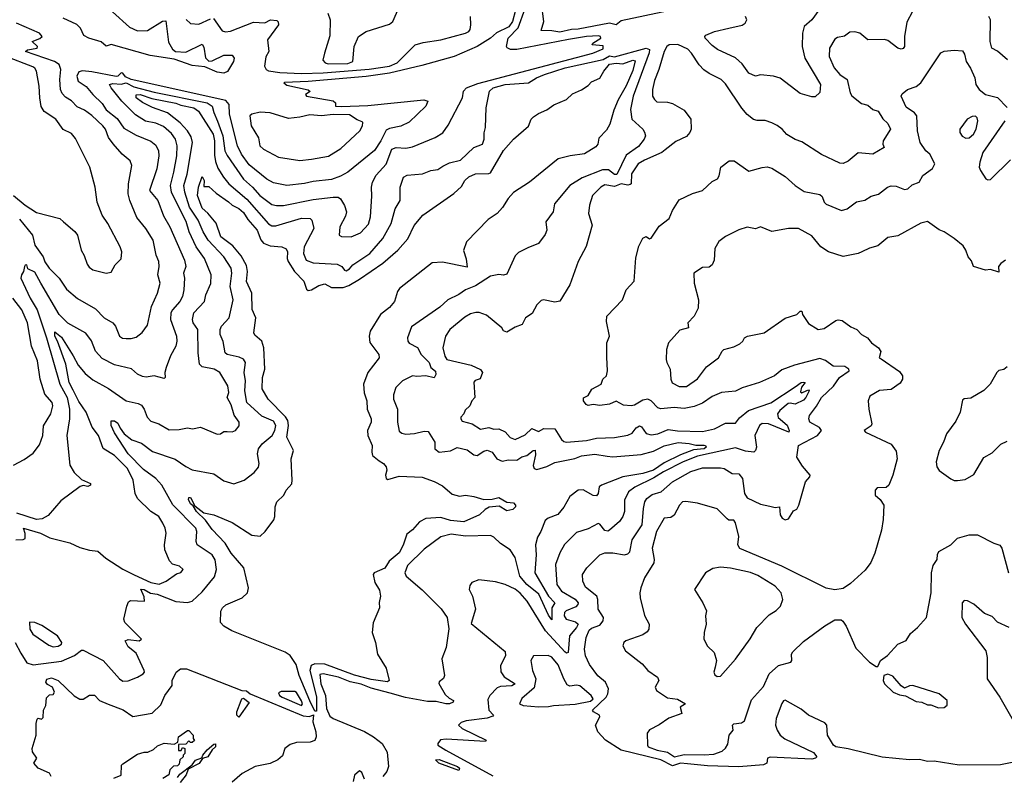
# Model space of a CAD drawing. Extents: x 1552033 to 1694788, y 811965 to 917215.
# Tile 403 of 632: x 1652113 to 1658058, y 841122 to 845687. Entities that reach past the tile are written whole.
import ezdxf

# ---------------------------------------------------------------- set-up
doc = ezdxf.new("R2010")
doc.units = 0

msp = doc.modelspace()

# ---------------------------------------------------------------- linework, layer by layer
at = {"layer": '0CON20XD'}
for points in [[(1655107, 845745), (1655087.9, 845675), (1655066.2, 845643.8), (1654992.6, 845607.4), (1654954.9, 845575.1), (1654875, 845524.8), (1654736.7, 845465), (1654540.6, 845409.4), (1654345, 845362.9), (1654205, 845344.3), (1653855, 845314.1), (1653712.5, 845307.5), (1653706.7, 845305), (1653725, 845291.9), (1653853.6, 845263.6), (1653867, 845253), (1653837.5, 845235), (1653845, 845224), (1654005.7, 845195.7), (1654020, 845185), (1654020, 845165), (1654055, 845162.1), (1654215, 845167.6), (1654553.3, 845203.3), (1654578.1, 845195), (1654564.5, 845165), (1654465, 845067.9), (1654415, 845044), (1654345, 845030), (1654325, 845020), (1654294.1, 844955), (1654255, 844896.5), (1654095, 844766.4), (1654049.1, 844740.9), (1653995, 844721.8), (1653885, 844710), (1653832.4, 844697.6), (1653725, 844685.3), (1653645, 844701.8), (1653605, 844723.2), (1653499.2, 844809.2), (1653452, 844875), (1653428.8, 844925), (1653380.5, 845115), (1653377.4, 845175), (1653357.5, 845197.5), (1652785, 845324.7), (1652751.6, 845341.6), (1652735, 845363.5), (1652725, 845364.9), (1652705.2, 845344.8), (1652695, 845343.5), (1652548, 845372)], [(1652673.6, 845733.6), (1652775, 845640.8), (1652825, 845619.5), (1652885, 845622), (1652975, 845678.4), (1652995, 845680), (1653011.7, 845551.7), (1653035, 845508.1), (1653053.8, 845495), (1653115, 845490.9), (1653215, 845538.9), (1653225, 845521.2), (1653235.3, 845455.3), (1653255, 845436.5), (1653275, 845438.9), (1653345, 845472.5), (1653395, 845471.5), (1653407.9, 845455), (1653404.1, 845435), (1653367, 845373), (1653345, 845364)], [(1653973.3, 845725), (1653988.1, 845685), (1653985, 845590), (1653953.8, 845485), (1653943, 845443), (1653956.7, 845425), (1653975, 845419.1), (1654095, 845422.4), (1654124.3, 845435), (1654132.5, 845525), (1654158, 845585), (1654205, 845615.8), (1654345, 845660), (1654365, 845676), (1654402.1, 845757.9)], [(1657504.6, 845735.4), (1657468.7, 845671.3), (1657454.6, 845584.6), (1657456.1, 845525), (1657448, 845512), (1657435, 845507.9), (1657415, 845514.6), (1657355, 845561.1), (1657335, 845566.2), (1657235, 845564.7), (1657185, 845604.5), (1657155, 845612.7), (1657125, 845611.4), (1657093.5, 845586.5), (1657051.7, 845578.3), (1657035, 845568.9), (1657003.3, 845515), (1656999.6, 845465), (1657030.4, 845395), (1657065.2, 845355.2), (1657108.5, 845325), (1657127.8, 845245), (1657137.3, 845227.3), (1657195, 845181), (1657235, 845171), (1657264.1, 845144.1), (1657295.6, 845135), (1657325, 845088), (1657355, 845058.8), (1657370.8, 845025), (1657327.3, 844955), (1657324.4, 844934.4), (1657332.5, 844915), (1657265, 844874.2), (1657175, 844881.9), (1657115, 844831.9), (1657085, 844818.6), (1657065, 844820), (1656955, 844871.4), (1656835, 844949.4), (1656795, 844962), (1656745, 844993.8), (1656717.5, 845025), (1656687.3, 845047.3), (1656654.4, 845064.4), (1656615, 845077.5), (1656565, 845076.7), (1656544.6, 845084.6), (1656505, 845114.2), (1656472.8, 845152.8), (1656375, 845300), (1656348, 845325), (1656275, 845361.1), (1656243.5, 845383.5), (1656215, 845413.1), (1656170, 845485), (1656148, 845508), (1656087.5, 845537.5), (1656035, 845535.3), (1656020.4, 845525), (1656005, 845494.2), (1655972.1, 845385), (1655945, 845320), (1655934.5, 845265), (1655934.3, 845225), (1655945, 845203.8), (1655960.9, 845190.9), (1656025, 845188.5), (1656055, 845181.2), (1656125, 845139.2), (1656165, 845086.7), (1656166.4, 845025), (1656159.2, 845005), (1656139.3, 844980.7), (1656075, 844950.6), (1656009.8, 844900.2), (1655990, 844885), (1655885, 844838.9), (1655847.3, 844815), (1655807.7, 844755), (1655804.5, 844695.5), (1655799.3, 844690.7), (1655785, 844687.3), (1655745, 844695.2), (1655705, 844679.2), (1655645, 844689.4), (1655620.9, 844675), (1655571.8, 844625), (1655553.4, 844566.6), (1655548.1, 844515), (1655570.4, 844445), (1655533.6, 844316.4), (1655485, 844225.7), (1655435, 844085.8), (1655373.4, 843986.6), (1655345, 843980), (1655275, 843993.8), (1655260.5, 843989.5), (1655235, 843963.8), (1655207.4, 843912.6), (1655166.7, 843885), (1655147.5, 843845), (1655105, 843830), (1655055, 843800), (1655035, 843806.7), (1655023.8, 843825), (1654930.9, 843900.9), (1654888.1, 843918.1), (1654867.9, 843917.9), (1654835, 843909.1), (1654800.9, 843889.1), (1654710, 843815), (1654684.6, 843775), (1654668.2, 843705), (1654679.4, 843655), (1654692.5, 843635), (1654839.8, 843599.8), (1654895, 843572.9), (1654906.5, 843556.5), (1654893.1, 843516.9), (1654862.9, 843507.1), (1654855, 843496.7), (1654861.2, 843405), (1654843.8, 843385), (1654830, 843355), (1654802.7, 843327.3), (1654793.8, 843305), (1654776, 843285), (1654775.7, 843275), (1654785, 843262.5), (1654845, 843246.2), (1654895, 843214), (1654945, 843223.8), (1654975, 843213.3), (1655005, 843214.4), (1655045, 843196.2), (1655075, 843162.5), (1655105, 843150), (1655165, 843178.1), (1655205, 843217.9), (1655245, 843200), (1655277.1, 843217.1), (1655344.6, 843214.6), (1655385, 843151.4), (1655398.5, 843138.5), (1655415, 843133.9), (1655535, 843144.7), (1655595, 843158.2), (1655705, 843162.9), (1655785, 843176.9), (1655811.5, 843188.5), (1655835, 843220.9), (1655855, 843233.5), (1655866.8, 843226.8), (1655895, 843187.1), (1655925, 843178), (1655965, 843184.2), (1656028, 843212), (1656085, 843202.4), (1656235, 843198.6), (1656307.5, 843215), (1656375, 843249.6), (1656435, 843248.6), (1656459.1, 843280.9), (1656513.1, 843326.9), (1656648.3, 843371.7), (1656795, 843468.6), (1656830.6, 843495), (1656848, 843498), (1656855.8, 843495), (1656833.2, 843466.8), (1656827.8, 843437.8), (1656835, 843433.1), (1656865, 843447.7), (1656875, 843450), (1656880, 843445), (1656860, 843405), (1656845, 843389.1), (1656795, 843365.1), (1656765, 843371.2), (1656752.3, 843367.7), (1656702.2, 843325), (1656688.8, 843305), (1656692.8, 843282.8), (1656747.7, 843237.7), (1656758.5, 843205), (1656756.2, 843195), (1656635, 843245.5), (1656595, 843248.4), (1656580.3, 843235), (1656552.2, 843175), (1656561.6, 843105), (1656556.5, 843085), (1656545.8, 843075), (1656495, 843080.2), (1656435, 843100.9), (1656205, 843049.7), (1656119.7, 843015), (1656000, 842955), (1655941.6, 842918.4), (1655826.3, 842863.7), (1655789.6, 842835), (1655764.6, 842785), (1655764.7, 842715), (1655755.2, 842684.8), (1655735.2, 842654.8), (1655675, 842602.2), (1655665, 842596.5), (1655645, 842601.5), (1655615, 842640), (1655605, 842642.5), (1655545, 842611.9), (1655475, 842588.9), (1655403.2, 842516.8), (1655375, 842465.8), (1655347.3, 842395), (1655355.4, 842275), (1655384.7, 842235), (1655466.9, 842186.9), (1655484, 842164), (1655483.7, 842155), (1655470.6, 842139.4), (1655412.1, 842115), (1655402.9, 842105), (1655400.6, 842085), (1655412.1, 842065), (1655468.8, 842048.8), (1655484, 842035), (1655475.7, 842015), (1655433.1, 841965), (1655425, 841863.8), (1655415, 841861.1), (1655405, 841867.5), (1655385, 841890.9), (1655287.5, 841995), (1655176.1, 842175), (1655135, 842222.7), (1655105, 842247.3), (1655045, 842274.6), (1654985, 842291.9), (1654885, 842302.5), (1654843.6, 842286.4), (1654830.8, 842269.2), (1654827.5, 842245), (1654846, 842205), (1654864.4, 842125), (1654839.7, 842039.7), (1655045, 841870), (1655045.8, 841845), (1655015.2, 841785), (1655017.7, 841747.7), (1655037.3, 841717.3), (1655103.8, 841675), (1655085, 841662.3), (1655015, 841658.5), (1654995, 841651.1), (1654951.8, 841605), (1654940.4, 841579.6), (1654944.6, 841515), (1654973.3, 841485), (1654969.5, 841480.5), (1654935, 841466.9), (1654807.7, 841452.3), (1654779.3, 841440.7), (1654763.3, 841425), (1654783.8, 841405), (1654928.8, 841335), (1654925, 841327.5), (1654688.8, 841341.2), (1654654.1, 841335.9), (1654636.7, 841315), (1654637.5, 841305), (1654685.8, 841275), (1654970, 841120)], [(1655475, 845458.8), (1655573.3, 845485), (1655635, 845511.2), (1655635, 845528.8), (1655570, 845535), (1655572.5, 845545), (1655622.5, 845575), (1655620, 845585), (1655608.3, 845588.3), (1655535, 845584.4), (1655427.4, 845567.4), (1655115, 845506.7), (1655076.7, 845506.7), (1655055.9, 845515.9), (1655052.7, 845525), (1655063.1, 845575), (1655123.1, 845636.9), (1655165.4, 845755)], [(1656135, 845762.5), (1655745, 845679.2), (1655715, 845656.2), (1655675, 845666), (1655485, 845629.9), (1655445, 845628.2), (1655375, 845611), (1655325, 845619.5), (1655260.8, 845620.8), (1655278.1, 845675), (1655263.6, 845785)], [(1656938, 845745), (1656895.4, 845685), (1656850.4, 845645), (1656839.3, 845605), (1656836.7, 845525), (1656853.3, 845455), (1656948, 845295), (1656943.6, 845246.4), (1656915, 845220), (1656895, 845220), (1656825, 845241.5), (1656703.8, 845333.8), (1656665, 845344.6), (1656585, 845352.5), (1656555, 845345.6), (1656515, 845363.1), (1656475, 845420.6), (1656435, 845455.4), (1656327.2, 845507.2), (1656295, 845530.8), (1656252.7, 845575), (1656248.9, 845585), (1656255, 845593.5), (1656308.8, 845615), (1656395, 845636), (1656475.8, 845654.2), (1656493.9, 845666.1), (1656503.7, 845685), (1656494.6, 845705)], [(1653345, 845364), (1653305, 845369.1), (1653231.2, 845401.2), (1653155, 845410), (1653045, 845447.4), (1652900.8, 845470.8), (1652665, 845536.2), (1652635, 845527.2), (1652605, 845552), (1652530, 845575), (1652500.6, 845590.6), (1652479.1, 845635), (1652458.2, 845658.2), (1652375.6, 845695)], [(1653117.5, 845687.5), (1653145, 845664.4), (1653195, 845659.2), (1653265, 845691.2)], [(1653282.8, 845692.8), (1653335, 845618.9), (1653355, 845612.7), (1653385, 845617.3), (1653525, 845671.8), (1653592.7, 845667.3), (1653626.7, 845685), (1653665, 845682.2), (1653673, 845673), (1653674.5, 845655), (1653608.9, 845565), (1653616.7, 845495), (1653598.3, 845461.7), (1653591.8, 845405), (1653600.5, 845385), (1653615, 845377.9), (1653683.1, 845366.9), (1653815, 845360.8), (1653945, 845365.5), (1654222.8, 845387.2), (1654345, 845406.3), (1654392, 845425), (1654501.4, 845535), (1654549.1, 845549.1), (1654655.9, 845564.1), (1654804.7, 845604.7), (1654825, 845614.7), (1654833, 845627), (1654837.4, 845655), (1654833.8, 845705)], [(1658077.1, 845445), (1658017.2, 845497.2), (1657982.2, 845515), (1657972.5, 845555), (1657975.4, 845685.4), (1657965.4, 845705.4)], [(1652112.4, 844482.4), (1652190, 844385), (1652205, 844324.2), (1652253.5, 844255), (1652265, 844224.2), (1652290.4, 844185), (1652350.5, 844125), (1652395, 844059.5), (1652461.5, 844001.5), (1652570.7, 843940.7), (1652622.9, 843885), (1652675.3, 843855.3), (1652691.9, 843835), (1652716, 843775), (1652733.6, 843763.6), (1652755, 843760.6), (1652785, 843760), (1652815, 843769.2), (1652852.1, 843797.9), (1652885, 843841.2), (1652908.2, 843955), (1652945.4, 844035), (1652961.8, 844095), (1652946.9, 844145), (1652955.5, 844195), (1652952.9, 844225), (1652937.5, 844265), (1652917.7, 844355), (1652873.5, 844425), (1652820.9, 844490.9), (1652778.5, 844595), (1652767.3, 844635), (1652769.5, 844695), (1652789.1, 844805), (1652780.6, 844835), (1652732.2, 844875), (1652676.7, 844936.7), (1652648.7, 844975), (1652631.4, 845025), (1652615.4, 845045), (1652548.2, 845108.2), (1652505, 845139.7), (1652460.5, 845160.5), (1652425, 845196.9), (1652389.2, 845219.2), (1652369.8, 845239.8), (1652359.5, 845265), (1652354.1, 845325), (1652360.3, 845385), (1652351.5, 845415), (1652323.5, 845433.5), (1652147.5, 845495), (1652160, 845505), (1652217.5, 845515), (1652220, 845525), (1652187.5, 845555), (1652235, 845573.3), (1652247.5, 845585), (1652232.5, 845605), (1652092.5, 845665)], [(1653658.8, 844441.2), (1653815, 844488.2), (1653866.2, 844486.2), (1653877.5, 844475), (1653888.9, 844425), (1653830, 844315), (1653827.3, 844275), (1653843.5, 844235), (1653885, 844218), (1654029.4, 844209.4), (1654057.1, 844195), (1654073.5, 844173.5), (1654085, 844170), (1654105, 844181.5), (1654123.8, 844205), (1654227.1, 844275), (1654306, 844365), (1654355.4, 844455), (1654379.1, 844545), (1654411.1, 844595), (1654410, 844675), (1654430.8, 844735), (1654453.2, 844746.8), (1654545, 844755.4), (1654595, 844774.7), (1654637.8, 844782.2), (1654668, 844802), (1654708.9, 844821.1), (1654775, 844838.7), (1654855, 844915.4), (1654906.6, 844935), (1654916.6, 844965), (1654916.4, 845003.6), (1654924.7, 845035.3), (1654928.5, 845155), (1654950.5, 845255), (1654970.9, 845275), (1655043.8, 845295), (1655185, 845305.5), (1655233.5, 845335), (1655281.9, 845355), (1655406.5, 845395), (1655635, 845446), (1655675, 845468.8), (1655705, 845462.1), (1655895, 845515.4), (1655915.8, 845505.8), (1655914.2, 845485.8), (1655817.5, 845225), (1655801.4, 845145), (1655808.8, 845085), (1655874.8, 845024.8), (1655886.3, 845006.4), (1655890.6, 844985), (1655883.4, 844965), (1655850, 844920), (1655775, 844867.8), (1655719.1, 844750.9), (1655705, 844752.2), (1655669, 844779), (1655630.9, 844779.1), (1655509.2, 844730.9), (1655435.3, 844684.7), (1655342.9, 844575), (1655333.3, 844525), (1655290, 844465), (1655295.8, 844415), (1655285, 844388.8), (1655245, 844333.8), (1655181.9, 844308.1), (1655125, 844280.8), (1655105, 844260.8), (1655055, 844149.2), (1655035, 844143.3), (1655005, 844146.9), (1654955, 844136.4), (1654865, 844078.9), (1654804.7, 844055.3), (1654765, 844027.3), (1654698.6, 843995), (1654649.3, 843950.7), (1654479.5, 843830.5), (1654454.3, 843765), (1654455.6, 843745), (1654465, 843733.3), (1654515, 843705.6), (1654537.5, 843665), (1654585.3, 843615), (1654595.3, 843585), (1654622.6, 843562.6), (1654625, 843543.3), (1654615, 843524.1), (1654565, 843535.6), (1654510.6, 843530.6), (1654485, 843534.5), (1654425, 843505.6), (1654384.4, 843465), (1654369.2, 843420.8), (1654369.1, 843395), (1654393.6, 843333.6), (1654393.5, 843255), (1654405, 843200.8), (1654419.3, 843189.3), (1654445, 843182.7), (1654496.8, 843186.8), (1654555, 843201.1), (1654578.9, 843198.9), (1654620, 843135), (1654620, 843095), (1654645, 843074.4), (1654715, 843081.6), (1654755, 843102.3), (1654815, 843088.1), (1654855, 843058.5), (1654875, 843053.8), (1654915, 843080.5), (1654935, 843086.2), (1654965, 843073.6), (1654994.6, 843034.6), (1655025, 843019.6), (1655065, 843027.9), (1655115, 843026.9), (1655145, 843045.8), (1655175.3, 843054.7), (1655214, 843085), (1655225, 843085.5), (1655228.2, 843058.2), (1655213.3, 842993.3), (1655220, 842975), (1655235, 842968.9), (1655295, 842986.9), (1655345, 843011.6), (1655465, 843036), (1655505, 843052.3), (1655585, 843063), (1655659.1, 843050.9), (1655695, 843045.8), (1655865, 843059.2), (1655939.5, 843080.5), (1656005, 843112), (1656088.1, 843131.9), (1656155, 843127.6), (1656196, 843116), (1656245, 843117.4), (1656254.1, 843114.1), (1656257.5, 843105), (1656245, 843093.9), (1656182.1, 843087.9), (1656102.5, 843057.5), (1656005, 843010.4), (1655939.2, 842965), (1655875, 842945.1), (1655755, 842924.6), (1655625.7, 842875), (1655612.2, 842865), (1655606, 842824), (1655595, 842811.1), (1655575, 842811.8), (1655515, 842846.4), (1655485, 842844.6), (1655435, 842805.6), (1655398.3, 842741.7), (1655362.7, 842697.3), (1655304, 842675), (1655285, 842660.8), (1655259.5, 842595), (1655239.2, 842560.8), (1655228, 842515), (1655231.4, 842455), (1655223.8, 842345), (1655305.1, 842205.1), (1655343.5, 842165), (1655325.6, 842135), (1655325, 842061.2), (1655305, 842089.5), (1655246.9, 842216.9), (1655174.1, 842275), (1655132.1, 842325), (1655105, 842437.1), (1655075, 842484.5), (1655015, 842523.5), (1654975, 842561.1), (1654955, 842570), (1654805, 842566.9), (1654718.3, 842578.3), (1654655, 842563.1), (1654555, 842488.5), (1654455, 842390.6), (1654437.5, 842345), (1654445.4, 842325.4), (1654542.6, 842242.6), (1654657.6, 842127.6), (1654693.2, 842075), (1654703.3, 842006.7), (1654688.6, 841895), (1654662.5, 841825), (1654677.9, 841725), (1654672.3, 841707.7), (1654645, 841688), (1654643.1, 841676.9), (1654681.1, 841611.1), (1654705, 841588.8), (1654732.5, 841575), (1654730, 841565), (1654707.5, 841555), (1654685.9, 841554.1), (1654628.2, 841568.2), (1654575, 841568.6), (1654443, 841593), (1654350.6, 841619.4), (1654235, 841649.1), (1654175, 841673.6), (1654107.3, 841687.3), (1654037.8, 841715), (1653944.8, 841735.2), (1653925, 841732), (1653931.7, 841675), (1653958.5, 841605), (1653964.7, 841525), (1653985, 841479.8), (1654005.4, 841465), (1654195, 841386.3), (1654248.8, 841355), (1654300.5, 841315), (1654331.3, 841261.3), (1654339.4, 841175), (1654330, 841145), (1654305, 841114.3)], [(1655657.3, 843647.3), (1655658, 843735), (1655674.2, 843775), (1655656.4, 843863.6), (1655658.8, 843895), (1655752, 843995), (1655774.2, 844055.8), (1655823, 844107), (1655832.5, 844247.5), (1655851.2, 844318.8), (1655875, 844366), (1655895, 844376.7), (1655915, 844362), (1655925, 844366), (1655975, 844439.2), (1656033.6, 844486.4), (1656054, 844535), (1656095, 844598.8), (1656175, 844635.8), (1656235, 844655.8), (1656295, 844710), (1656326, 844725), (1656336.8, 844743.2), (1656346, 844795), (1656397.5, 844835), (1656427.5, 844835), (1656515, 844772.5), (1656595.7, 844794.3), (1656626.8, 844796.8), (1656655, 844789.2), (1656735, 844739.2), (1656794.6, 844684.6), (1656849.8, 844649.8), (1656945, 844630), (1656958.8, 844618.8), (1656970.8, 844585), (1656982.5, 844572.5), (1657075, 844533.3), (1657108.8, 844545), (1657164.6, 844585.4), (1657215, 844596.7), (1657255, 844620), (1657297.7, 844632.3), (1657353.3, 844675), (1657375, 844683.1), (1657405, 844681.2), (1657455, 844660.6), (1657475.6, 844664.4), (1657501.3, 844688.7), (1657544.2, 844705.8), (1657566, 844745), (1657625, 844787.5), (1657638.1, 844815), (1657607.5, 844875), (1657584, 844894), (1657549.6, 844945), (1657534.4, 845015), (1657529.4, 845105), (1657515, 845124), (1657465, 845158.8), (1657436.2, 845225), (1657441.7, 845238.3), (1657473.3, 845265), (1657525, 845283.5), (1657554.2, 845305), (1657675, 845486), (1657695, 845495.7), (1657755, 845502.9), (1657805, 845499.2), (1657817.7, 845477.7), (1657827.3, 845435), (1657854.7, 845394.7), (1657880, 845335), (1657885.6, 845295), (1657905.3, 845265.3), (1657945.3, 845235.3), (1658017.4, 845217.4), (1658076.2, 845156.2)], [(1652075, 844624.2), (1652145, 844567.1), (1652215, 844522.5), (1652355, 844485.6), (1652377.5, 844465), (1652445, 844408), (1652462.5, 844385), (1652484.2, 844295), (1652503, 844263), (1652519.3, 844209.3), (1652531.5, 844191.5), (1652555, 844175.6), (1652634.1, 844155.9), (1652665, 844161.2), (1652688.8, 844205), (1652725, 844242.5), (1652729.2, 844285), (1652720, 844315), (1652645.6, 844455), (1652610.6, 844505), (1652580, 844585), (1652568.1, 844675), (1652535.6, 844795), (1652449.8, 844969.8), (1652425, 844998.6), (1652375, 845022.5), (1652330.8, 845085), (1652261.2, 845131.2), (1652242.6, 845162.6), (1652233.6, 845213.6), (1652230, 845285), (1652213.8, 845375), (1652204.7, 845394.7), (1652192.1, 845402.1), (1652024, 845466)], [(1652090, 842545), (1652133.6, 842546.4), (1652146.7, 842553.3), (1652146.7, 842583.3), (1652135, 842615.8), (1652237.8, 842585), (1652295, 842556.7), (1652415, 842527.3), (1652475, 842498.9), (1652535, 842482), (1652585, 842475.4), (1652633.1, 842435), (1652735, 842367.6), (1652803.2, 842333.2), (1652905, 842287.4), (1652955, 842276.4), (1652998, 842295), (1653060, 842340), (1653085, 842346.7), (1653100, 842365), (1653077.5, 842385), (1653035, 842397.5), (1653017.2, 842417.2), (1652989.5, 842485), (1652987.5, 842515), (1652996.5, 842585), (1652991.5, 842615), (1652977.3, 842645), (1652952.2, 842685), (1652905, 842715.5), (1652824.5, 842794.5), (1652810, 842825), (1652797.7, 842905), (1652763.8, 842975), (1652685, 843054), (1652616.8, 843096.8), (1652588.8, 843175), (1652549.3, 843225), (1652513.4, 843315), (1652469.8, 843379.8), (1652435, 843449), (1652412.3, 843495), (1652391.2, 843605), (1652341.6, 843745), (1652325.3, 843775), (1652325, 843802), (1652365, 843768.2), (1652436.3, 843656.3), (1652465, 843600), (1652508.6, 843548.6), (1652555, 843510.3), (1652648.8, 843458.8), (1652755, 843383.8), (1652828.7, 843368.7), (1652848.3, 843358.3), (1652864.4, 843335), (1652882.5, 843285), (1652905, 843261.1), (1652953.8, 843245), (1653015, 843208.9), (1653075, 843210.6), (1653125, 843222.2), (1653155.6, 843214.4), (1653205, 843225.8), (1653305, 843182.5), (1653325, 843186), (1653345, 843200), (1653365, 843200), (1653395, 843197.8), (1653415, 843205.6), (1653437.4, 843232.6), (1653438.9, 843255), (1653407.3, 843297.3), (1653389.6, 843359.6), (1653365.6, 843405), (1653375.3, 843434.7), (1653370, 843475), (1653320.4, 843555), (1653287.5, 843575), (1653215, 843589.7), (1653199.3, 843605), (1653190.4, 843675), (1653187.5, 843815), (1653160.9, 843855), (1653155.4, 843875), (1653164.6, 843915), (1653228.2, 843985), (1653236.2, 844023.8), (1653266.9, 844093.1), (1653268.8, 844145), (1653227.8, 844245), (1653178.1, 844315), (1653136.5, 844405), (1653117.3, 844467.3), (1653044, 844614), (1653028.8, 844645), (1653022.7, 844685), (1653044.3, 844765), (1653060.9, 844865), (1653064.2, 844925), (1653054.2, 844965.8), (1653030.1, 845000.1), (1652981.4, 845041.4), (1652935, 845062.1), (1652872.8, 845072.8), (1652812.5, 845112.5), (1652729.7, 845195), (1652664.7, 845275), (1652655.7, 845295), (1652675, 845300.4), (1652725, 845297.2), (1652755, 845305.3), (1652801.3, 845281.3), (1652925, 845249.8), (1653245, 845184.9), (1653275.7, 845165), (1653284.8, 845125), (1653306.6, 845073.4), (1653339.7, 844985), (1653351.3, 844895), (1653365, 844865.4), (1653463.1, 844723.1), (1653517.5, 844675), (1653562, 844625), (1653635, 844571.1), (1653664.1, 844564.1), (1653705, 844564.1), (1653885, 844599.8), (1654005, 844615.3), (1654035, 844613.8), (1654049.5, 844605), (1654073.1, 844565), (1654085.3, 844525), (1654080, 844500), (1654045.5, 844435), (1654042, 844385), (1654056.8, 844376.8), (1654115, 844374.6), (1654170.1, 844399.9), (1654217.9, 844452.1), (1654231.1, 844495), (1654239.2, 844620.8), (1654236.1, 844675), (1654243.9, 844705), (1654265, 844747.8), (1654326.2, 844813.8), (1654360.5, 844905), (1654385, 844914.5), (1654445, 844910.8), (1654485, 844919.1), (1654621.2, 844975), (1654667, 845003), (1654700.6, 845049.4), (1654786.2, 845213.8), (1654792.7, 845255), (1654811.1, 845275), (1654879.2, 845300.8), (1655475, 845458.8)], [(1653905, 841510), (1653895, 841510), (1653865, 841572.5), (1653800.5, 841725), (1653781.4, 841791.4), (1653746, 841846), (1653715, 841865.8), (1653393.7, 841995), (1653345, 842023), (1653324.8, 842045), (1653326.4, 842113.6), (1653337.3, 842135), (1653357.4, 842152.6), (1653455.6, 842195), (1653488.1, 842225), (1653494.4, 842255), (1653466.2, 842376.2), (1653390, 842465), (1653354.2, 842525), (1653275, 842607.7), (1653235, 842664.2), (1653180, 842715), (1653159.7, 842749.7), (1653145, 842762.5), (1653132.5, 842787.5), (1653135, 842800), (1653145, 842800), (1653170, 842750), (1653225, 842708.6), (1653285, 842695.8), (1653395, 842650), (1653515, 842572.9), (1653565, 842567.5), (1653595, 842594.4), (1653647.5, 842665), (1653653.9, 842685), (1653655.4, 842745), (1653665, 842774.2), (1653707.1, 842815), (1653722.5, 842845), (1653755, 842883.8), (1653758.5, 842905), (1653751.4, 843035), (1653765.3, 843085), (1653725.2, 843165), (1653735.6, 843235), (1653731.9, 843265), (1653718.5, 843288.5), (1653612.1, 843395), (1653577, 843457), (1653578.1, 843525), (1653592, 843575), (1653586.6, 843705), (1653574.6, 843745), (1653531.7, 843781.7), (1653526.5, 843795), (1653539.5, 843885), (1653516.8, 843936.8), (1653514.2, 844035), (1653482, 844105), (1653488, 844165), (1653482.3, 844202.3), (1653449.8, 844259.8), (1653400.2, 844320.2), (1653328.2, 844375), (1653298.5, 844458.5), (1653248.5, 844518.5), (1653215, 844548.6), (1653185.7, 844624.3), (1653192, 844675), (1653215, 844738.8), (1653227.5, 844715), (1653225, 844680), (1653255, 844680), (1653299.1, 844639.1), (1653373, 844587), (1653395.8, 844565.8), (1653435, 844547.1), (1653465, 844521.8), (1653490, 844480), (1653547.1, 844415), (1653567.8, 844357.8), (1653585, 844336), (1653625, 844320.3), (1653695.3, 844315.3), (1653721.8, 844301.8), (1653729.6, 844285), (1653728.4, 844245), (1653733.8, 844225), (1653772.9, 844165), (1653827.8, 844107.8), (1653845, 844058.8), (1653855, 844050), (1653875, 844054.7), (1653918.7, 844081.3), (1653955, 844091.8), (1653995, 844069.8), (1654065, 844068.3), (1654099.7, 844080.3), (1654165, 844118.4), (1654306.2, 844215), (1654395.8, 844294.2), (1654456.8, 844363.2), (1654495, 844444.2), (1654546.4, 844506.4), (1654735, 844636), (1654780.2, 844679.8), (1654801.3, 844715), (1654825, 844738.3), (1654865, 844756), (1654945, 844757.5), (1654955, 844762.5), (1655035, 844896.2), (1655095, 844965.6), (1655185, 845043.1), (1655200.8, 845085), (1655215, 845099.6), (1655245, 845120.4), (1655295, 845141.1), (1655338.6, 845171.4), (1655414.4, 845205), (1655450.6, 845239.4), (1655505, 845262.9), (1655545, 845290), (1655565, 845311.5), (1655615.9, 845334.1), (1655640, 845375), (1655675, 845417.5), (1655714, 845424), (1655755, 845420.9), (1655815, 845441.9), (1655828.5, 845438.5), (1655815, 845380), (1655775, 845287.5), (1655726.9, 845203.1), (1655699.7, 845140.3), (1655675.4, 845054.6), (1655655, 845018.8), (1655609.5, 844970.5), (1655603.3, 844935), (1655591.7, 844918.3), (1655523.5, 844876.5), (1655436.4, 844863.6), (1655364.7, 844845.2), (1655191.9, 844705), (1655095, 844642.2), (1655062.7, 844607.3), (1655028.7, 844551.3), (1654996.4, 844515), (1654940.9, 844479.1), (1654811.4, 844345), (1654792.6, 844292.6), (1654808.6, 844241.4), (1654815, 844192), (1654665, 844221.5), (1654602.6, 844217.4), (1654406.8, 844063.2), (1654394.2, 844045), (1654375.6, 843985), (1654345, 843948.6), (1654291.9, 843905), (1654229.1, 843805), (1654223.1, 843775), (1654226.9, 843736.9), (1654281.4, 843665), (1654282.9, 843645), (1654214.3, 843555), (1654189.5, 843485), (1654193.6, 843433.6), (1654209.7, 843385), (1654211.2, 843335), (1654235.5, 843275), (1654234.5, 843255), (1654213.8, 843205), (1654215.4, 843175), (1654240.3, 843115), (1654238.2, 843075), (1654243.6, 843055), (1654282.5, 843022.5), (1654310, 843005), (1654326, 842985), (1654330, 842965), (1654320.8, 842935), (1654325.8, 842915.8), (1654335, 842910), (1654405, 842929.1), (1654543.2, 842923.2), (1654616.3, 842896.3), (1654665, 842870), (1654725, 842820), (1654769.3, 842809.3), (1654805, 842813.8), (1654855, 842806.2), (1654915, 842788.8), (1654965, 842790), (1655005, 842800), (1655055, 842773.1), (1655095, 842767.5), (1655106.2, 842755), (1655106.1, 842743.9), (1655091.4, 842728.6), (1655055, 842720), (1655007.7, 842747.7), (1654947.9, 842742.1), (1654923, 842727), (1654890, 842695), (1654795, 842654), (1654715, 842660.8), (1654655, 842680.5), (1654565, 842673.6), (1654527, 842653), (1654484.5, 842605), (1654450.5, 842579.5), (1654427.9, 842512.1), (1654403.3, 842466.7), (1654342.7, 842415), (1654316.6, 842373.4), (1654253.7, 842346.3), (1654247.5, 842335), (1654258, 842288), (1654285, 842240), (1654290.6, 842205), (1654283.1, 842166.9), (1654284.4, 842135), (1654247.3, 842042.7), (1654241.5, 841985), (1654261.8, 841925), (1654273.1, 841855), (1654325, 841770), (1654343.3, 841695), (1654333.6, 841686.4), (1654235, 841702.1), (1654135, 841727.3), (1653955, 841793), (1653895, 841795.1), (1653871.9, 841785), (1653864.5, 841755), (1653903.9, 841596.1), (1653905, 841510)], [(1652548, 845372), (1652492.7, 845377.3), (1652469.2, 845370.8), (1652458, 845345), (1652465.9, 845315.9), (1652515, 845283.8), (1652553.8, 845235), (1652609.9, 845179.9), (1652635, 845142.5), (1652700.5, 845090.5), (1652740.9, 845030.9), (1652815, 844989.7), (1652905, 844953.8), (1652935, 844928.1), (1652951.8, 844895), (1652953.8, 844865), (1652941.6, 844785), (1652896.7, 844655), (1652946.7, 844595), (1652981.1, 844501.1), (1653018.4, 844435), (1653108, 844235), (1653115.3, 844195), (1653100.8, 844155), (1653107.1, 844125), (1653104.6, 844055), (1653095.4, 844015), (1653079.6, 843985), (1653034.6, 843935), (1653024.7, 843915), (1653022.6, 843875), (1653060.4, 843775), (1653061.8, 843745), (1653055.4, 843715), (1653024, 843656), (1652997.1, 843585), (1652989.2, 843555), (1652991.2, 843525), (1652985, 843520), (1652925, 843534.6), (1652876.4, 843526.4), (1652855, 843530.5), (1652825, 843545.6), (1652787.9, 843577.9), (1652685, 843600.8), (1652610.8, 843640.8), (1652570.5, 843685), (1652547.2, 843747.2), (1652513, 843793), (1652402.9, 843852.9), (1652350.6, 843905), (1652239.8, 844095), (1652205, 844161.2), (1652161, 844181), (1652155, 844206.4), (1652145, 844204.5), (1652140.9, 844195), (1652136.5, 844165), (1652123.3, 844145), (1652120, 844125), (1652176.7, 844005), (1652217.4, 843935), (1652274.5, 843765), (1652355.6, 843485), (1652398.9, 843405), (1652413.6, 843335), (1652413.8, 843275), (1652397.3, 843175), (1652415.5, 842995.5), (1652440.9, 842950.9), (1652485, 842910), (1652540, 842885), (1652540, 842875), (1652525, 842867.5), (1652495, 842873.3), (1652477.5, 842867.5), (1652360.3, 842779.7), (1652285, 842690.8), (1652248.3, 842671.7), (1652215, 842667.8), (1652095, 842706.3)], [(1652084.7, 841925), (1652119.3, 841859.3), (1652155, 841802.3), (1652195, 841790), (1652365, 841812.4), (1652443.3, 841846.7), (1652485, 841877.5), (1652495, 841878.1), (1652617.3, 841815), (1652715, 841705.8), (1652735, 841691.4), (1652766.8, 841693.2), (1652825, 841714.4), (1652857.5, 841735), (1652865.6, 841745), (1652864.4, 841755), (1652815, 841860), (1652768.3, 841898.3), (1652750, 841935), (1652768, 841942), (1652835, 841933.8), (1652847.5, 841945), (1652746.7, 842045), (1652742.5, 842065), (1652760, 842145), (1652769.3, 842170.7), (1652781.4, 842178.6), (1652866.7, 842175), (1652865, 842200), (1652843.9, 842246.1), (1652863.3, 842245), (1652903, 842223), (1652943.4, 842216.6), (1653055, 842172), (1653125, 842165.4), (1653154, 842175), (1653215, 842230.8), (1653288.8, 842321.2), (1653301.1, 842365), (1653293.8, 842423.8), (1653275.7, 842455), (1653185.3, 842515.3), (1653177.9, 842535), (1653182.2, 842595), (1653176.7, 842615), (1653036.4, 842756.4), (1652971.8, 842875), (1652933.9, 842915), (1652860.4, 842970.4), (1652766.8, 843065), (1652685, 843191.1), (1652664.5, 843235.5), (1652665, 843263.3), (1652685, 843264.5), (1652705, 843248.9), (1652718.7, 843218.7), (1652744.4, 843184.4), (1652789.4, 843149.4), (1652848.7, 843128.7), (1652915, 843078), (1653051.7, 843031.7), (1653115, 842987.5), (1653155, 842968.1), (1653284.1, 842944.1), (1653345, 842902), (1653405, 842884), (1653467.5, 842905), (1653528.1, 842951.9), (1653555, 842984), (1653558.8, 843005), (1653549.2, 843065), (1653554.5, 843095), (1653576.4, 843125), (1653637.3, 843175), (1653652.9, 843205), (1653658.8, 843235), (1653645, 843261.2), (1653575, 843292.5), (1653483.4, 843373.4), (1653472, 843445), (1653476.7, 843505), (1653467.6, 843555), (1653473.1, 843585), (1653475.4, 843615), (1653465, 843636.5), (1653438.8, 843648.8), (1653365, 843664.7), (1653353.7, 843673.7), (1653342.2, 843742.2), (1653322.7, 843785), (1653322.9, 843815), (1653330.5, 843835), (1653378.2, 843885), (1653401.1, 843995), (1653382.6, 844075), (1653393.1, 844155), (1653390.6, 844185), (1653345.3, 844255), (1653250.9, 844355), (1653220.8, 844405), (1653189.8, 844475), (1653139, 844555), (1653110, 844645), (1653104, 844685), (1653124.3, 844754.3), (1653155.2, 844945), (1653148.2, 844978.2), (1653125.3, 845015), (1653082.6, 845062.6), (1653005, 845123.8), (1652915, 845156.4), (1652855, 845185.8), (1652815.8, 845215), (1652815, 845232.9), (1652839.4, 845235), (1652910.5, 845210.5), (1653055, 845181.8), (1653085, 845169.7), (1653163.2, 845153.2), (1653192.9, 845135), (1653280.5, 844995), (1653288.7, 844955), (1653288.6, 844868.6), (1653295, 844830), (1653310, 844790), (1653344, 844735), (1653376.1, 844695), (1653485, 844602.6), (1653615, 844453.3), (1653635, 844440.7), (1653658.8, 844441.2)], [(1653805, 844835.4), (1653875, 844844.6), (1653977, 844863), (1654052.4, 844907.6), (1654166.7, 845015), (1654183.3, 845045), (1654185.6, 845065), (1654179.8, 845069.8), (1654151, 845081), (1654105, 845112.4), (1654005, 845114.5), (1653935, 845106.3), (1653865, 845112.1), (1653805, 845098.1), (1653735, 845090.7), (1653625, 845124.9), (1653565, 845128.5), (1653514, 845115), (1653502.2, 845105), (1653510.5, 845045), (1653555, 844972.5), (1653562.9, 844925), (1653585.8, 844905), (1653675, 844855.5), (1653805, 844835.4)], [(1657825, 844971.4), (1657845, 844973.1), (1657872.5, 844995), (1657888.9, 845025), (1657898.6, 845075), (1657894.3, 845094.3), (1657885, 845104), (1657865, 845101.9), (1657834.6, 845085.4), (1657790.5, 845025), (1657789.4, 845005), (1657803.9, 844983.9), (1657825, 844971.4)], [(1658060.9, 845075), (1657929.3, 844885), (1657910.4, 844825), (1657907.1, 844795), (1657914.2, 844775), (1657946.3, 844726.3), (1657958.3, 844718.3), (1657975, 844720.6), (1658095, 844839.5)], [(1658065, 844233.3), (1658036.1, 844213.9), (1658023.3, 844195), (1658025, 844162.5), (1657975, 844176.7), (1657945, 844173.3), (1657872.5, 844195), (1657860.7, 844230.7), (1657840, 844255), (1657826.7, 844295), (1657809.9, 844319.9), (1657755.8, 844365.8), (1657695, 844404.5), (1657665, 844416.7), (1657595, 844467.8), (1657555, 844458.1), (1657415, 844381.4), (1657355, 844371.8), (1657295, 844320), (1657243.6, 844306.4), (1657197.5, 844285), (1657175, 844273.3), (1657085, 844255.8), (1656996.7, 844285), (1656949.2, 844315), (1656895, 844381.1), (1656815, 844425.5), (1656755, 844425.6), (1656655, 844408), (1656585, 844436), (1656555, 844424), (1656505, 844432.5), (1656455, 844417.1), (1656375, 844376), (1656335, 844346.2), (1656310.8, 844305), (1656305.8, 844235), (1656293.3, 844205), (1656275, 844192), (1656235, 844190), (1656184, 844155), (1656184.4, 844095), (1656211.2, 843995), (1656210, 843945), (1656186, 843895), (1656148, 843855), (1656150.8, 843825), (1656098.3, 843811.7), (1656030.6, 843735), (1656019.2, 843695), (1656016, 843635), (1656020.8, 843615), (1656040, 843575), (1656044.5, 843515), (1656053.3, 843493.3), (1656095, 843470), (1656138.3, 843471.7), (1656205, 843517.3), (1656260.7, 843589.3), (1656332.5, 843645), (1656354, 843685), (1656365, 843694), (1656425, 843710.8), (1656461.2, 843728.8), (1656480, 843745), (1656488.8, 843765), (1656506.7, 843775), (1656608.8, 843795), (1656735, 843884), (1656805, 843906.2), (1656825, 843926.7), (1656835, 843926.2), (1656840, 843905), (1656875, 843852.2), (1656935, 843814.7), (1656969.6, 843820.4), (1657040.3, 843869.7), (1657055, 843874.3), (1657079.7, 843869.7), (1657131.7, 843831.7), (1657167.5, 843815), (1657195.9, 843785.9), (1657231.2, 843765), (1657255.8, 843735), (1657298.8, 843705), (1657311.7, 843681.7), (1657303.3, 843645), (1657315, 843638), (1657425, 843561.4), (1657444.3, 843535), (1657444.3, 843515), (1657429.5, 843490.5), (1657375, 843453.6), (1657303.7, 843446.3), (1657247, 843413), (1657236.7, 843385), (1657240, 843335), (1657258.8, 843245), (1657255, 843233.8), (1657212, 843205), (1657220, 843195), (1657375, 843122.5), (1657405, 843080), (1657410.3, 843035), (1657385, 842936), (1657361.8, 842875), (1657345, 842861.2), (1657291.3, 842858.7), (1657279.2, 842845), (1657278, 842815), (1657307.6, 842787.6), (1657331.1, 842755), (1657326.8, 842666.8), (1657316.1, 842603.9), (1657276.6, 842463.4), (1657252.8, 842407.2), (1657218.7, 842361.3), (1657129.5, 842280.5), (1657085, 842250), (1657035, 842241.9), (1656982.4, 842252.4), (1656715, 842385.8), (1656461.6, 842491.6), (1656449.1, 842515), (1656456, 842565), (1656435, 842648), (1656425, 842664.3), (1656395, 842664.5), (1656385, 842670.9), (1656325, 842731.8), (1656205.6, 842765.6), (1656135, 842777.1), (1656115, 842774.7), (1656096.8, 842755), (1656065, 842693.3), (1656045, 842679.4), (1656004.1, 842675.9), (1655957.9, 842595), (1655931.7, 842495), (1655944.7, 842425), (1655942.5, 842405), (1655886.2, 842315), (1655862.9, 842255), (1655857.9, 842225), (1655859.6, 842195), (1655885, 842086.7), (1655914.4, 842035), (1655912.5, 842005), (1655901.7, 841988.3), (1655875, 841971.1), (1655773.3, 841935), (1655761.2, 841925), (1655753.8, 841905), (1655771.2, 841875), (1655871.4, 841795), (1655905.7, 841755), (1655964.3, 841715), (1655972.5, 841695), (1655950, 841655), (1655957.1, 841635), (1656025, 841590.8), (1656085, 841581.8), (1656133.3, 841555), (1656100, 841535), (1656110, 841495), (1656033.1, 841466.9), (1655975, 841426.9), (1655915, 841397.5), (1655902.4, 841377.6), (1655902.9, 841305), (1655908.2, 841295), (1655961.4, 841275), (1656025, 841262.5), (1656067.1, 841235), (1656125, 841248.7), (1656245, 841245.4), (1656305, 841250.4), (1656355, 841267.8), (1656375, 841285.8), (1656389.1, 841310.9), (1656395.8, 841364.2), (1656421.2, 841395), (1656416.2, 841425), (1656425.8, 841434.2), (1656471.1, 841438.9), (1656489.4, 841450.6), (1656532.4, 841577.6), (1656605, 841659.2), (1656637.5, 841735), (1656695, 841785.5), (1656768.8, 841805), (1656774.2, 841815), (1656773.5, 841855), (1656781.8, 841868.2), (1656845, 841930.5), (1656975, 842025.7), (1657035, 842060.8), (1657072.5, 842062.5), (1657083.3, 842053.3), (1657103.6, 842023.6), (1657161.2, 841891.2), (1657245, 841806.7), (1657285, 841780), (1657295, 841780), (1657310, 841815), (1657353.2, 841846.8), (1657415.7, 841914.3), (1657465, 841935.7), (1657491.6, 841978.4), (1657533.8, 842015), (1657587.8, 842075), (1657616.2, 842225), (1657617.8, 842345), (1657629.5, 842390.5), (1657652.7, 842425), (1657653.8, 842456.2), (1657663.1, 842475), (1657735, 842514.4), (1657775, 842554.5), (1657845.4, 842574.6), (1657896.7, 842575), (1657995, 842524), (1658031.7, 842511.7), (1658043.3, 842495), (1658082.5, 842345)], [(1652075, 842996.7), (1652139.8, 843030.2), (1652195, 843069.2), (1652231.4, 843118.6), (1652252.7, 843175), (1652256.9, 843233.1), (1652300, 843305), (1652312.7, 843355), (1652308.5, 843375), (1652265.2, 843425.2), (1652236.5, 843515), (1652219.5, 843625), (1652184.7, 843715), (1652160.3, 843855), (1652126, 843935), (1652070.9, 844005)], [(1658105, 841200), (1658035, 841186.1), (1657785, 841183.9), (1657635, 841206.9), (1657595, 841206.2), (1657545, 841217.3), (1657485, 841215.5), (1657321.2, 841231.2), (1657115, 841281.6), (1657040, 841295), (1657026.2, 841305), (1656990, 841365), (1656986.7, 841425), (1656975, 841440), (1656875, 841486.2), (1656831.1, 841521.1), (1656735, 841575.6), (1656725, 841571.4), (1656715, 841555.8), (1656680.5, 841465), (1656675.6, 841425), (1656686.1, 841395), (1656703.9, 841363.9), (1656732.1, 841342.1), (1656905, 841260.6), (1656926, 841235), (1656917.5, 841225), (1656895, 841220.5), (1656645, 841231.1), (1656628.8, 841225), (1656623.8, 841195), (1656603.8, 841186.2), (1656455, 841174.4), (1656265, 841178.9), (1656145, 841192.5), (1656102.5, 841195), (1656055, 841178.9), (1655985, 841216), (1655744.8, 841274.8), (1655650, 841335), (1655604, 841385), (1655590, 841425), (1655616.1, 841476.1), (1655613.3, 841485), (1655576.7, 841505), (1655571.2, 841515), (1655654, 841595), (1655664, 841615), (1655668, 841645), (1655650, 841685), (1655603.5, 841723.5), (1655552.6, 841792.6), (1655529.1, 841845), (1655523.4, 841885), (1655533, 841955), (1655551.4, 841998.6), (1655565, 842011.4), (1655615, 842029.3), (1655635.4, 842055), (1655637.7, 842075), (1655605.6, 842125), (1655604.5, 842184.5), (1655596.7, 842205), (1655529.6, 842259.6), (1655513.1, 842295), (1655510.9, 842335), (1655537.1, 842375), (1655615.8, 842455), (1655645, 842466.9), (1655695, 842466.9), (1655765, 842454.4), (1655785, 842460.6), (1655797.4, 842472.6), (1655810.8, 842545), (1655870.9, 842635), (1655879.4, 842735), (1655887.9, 842775), (1655898.7, 842795), (1655931.3, 842818.7), (1655985.7, 842834.3), (1656055, 842894.7), (1656165, 842957.7), (1656235, 842979.5), (1656345, 842980), (1656366, 842976), (1656415, 842945.9), (1656455, 842943.7), (1656476.5, 842915), (1656490.1, 842825), (1656505, 842799), (1656585, 842759.4), (1656642.6, 842747.4), (1656675, 842740), (1656700, 842745), (1656703.8, 842695), (1656716.7, 842675), (1656735, 842666), (1656755, 842671.2), (1656785, 842720), (1656805, 842730), (1656817.5, 842755), (1656856.7, 842895), (1656883.8, 842925), (1656885.8, 842935), (1656840.4, 842990.4), (1656806, 843045), (1656814.4, 843115), (1656930, 843175), (1656953.3, 843205), (1656943, 843223), (1656883.1, 843255), (1656876.9, 843275), (1656882.2, 843295), (1656925, 843351.5), (1656955, 843405.4), (1657027.1, 843472.9), (1657063.7, 843526.3), (1657121.2, 843565), (1657120, 843575), (1657095, 843591.5), (1657025, 843593.3), (1656977.6, 843627.6), (1656945, 843639.2), (1656790.3, 843600.3), (1656715, 843571.1), (1656670.8, 843535), (1656580.8, 843495), (1656475, 843463.4), (1656435, 843442.9), (1656351.2, 843435), (1656295, 843410.5), (1656235, 843370), (1656185, 843350), (1656125, 843338.8), (1656065, 843343.2), (1655985, 843335.5), (1655965, 843341.1), (1655926.7, 843385), (1655905, 843394.6), (1655875, 843389.3), (1655825, 843358.2), (1655805, 843354.5), (1655758.8, 843358.8), (1655715, 843381.9), (1655675, 843363.3), (1655615, 843355.6), (1655575, 843361.8), (1655545, 843355.8), (1655532.4, 843362.4), (1655516.7, 843385), (1655517, 843403), (1655545, 843417.5), (1655566.7, 843455), (1655623.8, 843485), (1655634.4, 843515.6), (1655656, 843535), (1655661.4, 843565), (1655657.3, 843647.3)], [(1658075, 843590), (1658055, 843573.3), (1658025, 843566.7), (1658012.5, 843555), (1657973.3, 843485), (1657935, 843446.7), (1657855, 843400), (1657815, 843396.7), (1657805, 843387.5), (1657791.2, 843315), (1657765, 843262.5), (1657708.8, 843185), (1657690, 843135), (1657664, 843085), (1657646.2, 843015), (1657650, 842985), (1657664.1, 842964.1), (1657735, 842912.5), (1657755, 842902.5), (1657775, 842902.5)], [(1657775, 842902.5), (1657821.7, 842908.3), (1657875, 842940), (1657935, 843042.5), (1657985, 843070), (1658037.3, 843122.7), (1658075, 843141.2)], [(1656325, 841719.2), (1656345, 841720.8), (1656435, 841824), (1656523.6, 841946.4), (1656564, 842016), (1656638.5, 842091.5), (1656681.2, 842118.8), (1656705.7, 842145), (1656720, 842185), (1656711.5, 842225), (1656674.3, 842265), (1656570.1, 842330.1), (1656525, 842348.2), (1656405, 842374.5), (1656345, 842380), (1656298, 842372), (1656254.4, 842345.6), (1656186.7, 842245), (1656238, 842165), (1656260.8, 842115), (1656254, 842085), (1656258, 842035), (1656246, 841985), (1656243.8, 841945), (1656265, 841902.5), (1656306.7, 841865), (1656319.2, 841815), (1656312.5, 841775), (1656304.3, 841745), (1656310.3, 841730.3), (1656325, 841719.2)], [(1658086.7, 842015), (1658016.7, 842046.7), (1657985, 842081.4), (1657939.1, 842099.1), (1657875, 842156.7), (1657835, 842176.7), (1657815, 842177.5), (1657803.3, 842165), (1657802, 842075), (1657823.1, 842035), (1657946.1, 841875), (1657954.2, 841835), (1657955.5, 841705), (1658031.9, 841595), (1658127.5, 841425)], [(1652315, 841899.2), (1652345, 841902), (1652365, 841914.5), (1652367.7, 841925), (1652341.6, 841965), (1652246.9, 842026.9), (1652205, 842045.3), (1652172.9, 842047.1), (1652173.7, 842005), (1652192.9, 841975), (1652288.3, 841908.3), (1652315, 841899.2)], [(1655246, 841536), (1655305, 841537.7), (1655335, 841544.9), (1655467.1, 841552.9), (1655559.3, 841570.7), (1655576, 841585), (1655564.4, 841605), (1655495, 841663.2), (1655475, 841667.6), (1655435, 841660), (1655419.3, 841669.3), (1655397.6, 841705), (1655365, 841789.1), (1655325, 841835.4), (1655304.5, 841845.5), (1655215, 841843.3), (1655200, 841815), (1655209.2, 841755), (1655228.6, 841705), (1655218.9, 841651.1), (1655145, 841585.6), (1655131.1, 841555), (1655153.3, 841543.3), (1655246, 841536)], [(1652302.5, 841115), (1652292.5, 841135), (1652225, 841166.2), (1652197.5, 841195), (1652216, 841225), (1652190, 841265), (1652187.5, 841285), (1652212, 841365), (1652211.2, 841435), (1652218.3, 841461.7), (1652225, 841467.5), (1652245, 841462.5), (1652255, 841472.5), (1652256.7, 841515), (1652270, 841545), (1652275, 841590), (1652291.7, 841608.3), (1652315, 841610), (1652322.5, 841625), (1652310, 841655), (1652280.7, 841670.7), (1652270, 841685), (1652277, 841703), (1652305, 841712), (1652345, 841694.4), (1652442.4, 841602.4), (1652475, 841582.7), (1652495, 841582.5), (1652535, 841607.1), (1652565, 841607.1), (1652595, 841574.3), (1652647.5, 841552.5), (1652737.3, 841517.3), (1652795, 841477.1), (1652912, 841498), (1652965, 841548.8), (1652990, 841605), (1653034.2, 841665), (1653034.3, 841695), (1653057.5, 841745), (1653083.6, 841766.4), (1653120, 841765), (1653454.9, 841634.9), (1653482, 841632), (1653505.1, 841615.1), (1653825, 841481.6), (1653862.8, 841477.2), (1653887, 841487), (1653882.5, 841445), (1653901.8, 841385), (1653903.8, 841355), (1653895, 841333.6), (1653866.8, 841323.2), (1653785, 841320.5), (1653745, 841309.2), (1653714, 841285), (1653699.7, 841240.3), (1653672, 841215), (1653625, 841193.9), (1653535, 841175.3), (1653456.7, 841133.3), (1653395, 841080)], [(1657660.7, 841530.7), (1657695, 841532.5), (1657714, 841546), (1657712.5, 841575), (1657665, 841614.2), (1657505, 841664.4), (1657485, 841662.9), (1657455, 841648.8), (1657435, 841663.3), (1657385, 841721.2), (1657355, 841732.5), (1657330, 841725), (1657327.5, 841695), (1657333.8, 841675), (1657387.5, 841625), (1657425, 841608.8), (1657461.7, 841601.7), (1657525, 841567.5), (1657560, 841565), (1657595, 841547.5), (1657615, 841547.5), (1657660.7, 841530.7)], [(1653435, 841474.2), (1653424.5, 841485), (1653424.6, 841505.4), (1653449.3, 841575), (1653454.6, 841585), (1653465, 841588.4), (1653498, 841562), (1653435, 841474.2)], [(1653815, 841544.8), (1653820.2, 841555), (1653815, 841572.3), (1653785, 841622.5), (1653775, 841628.5), (1653692, 841628), (1653675, 841620), (1653682, 841605), (1653698, 841595), (1653815, 841544.8)], [(1652681.2, 841105), (1652725, 841122.5), (1652727, 841183), (1652735, 841192.5), (1652825, 841250), (1652865, 841262.5), (1652887, 841263), (1652920.7, 841279.3), (1652945, 841300), (1652985, 841317.5), (1653045, 841310), (1653068.3, 841321.7), (1653072.5, 841355), (1653125, 841392.5), (1653135, 841392.5), (1653160, 841365), (1653160, 841345), (1653168.3, 841331.7), (1653155, 841320), (1653145, 841320), (1653135, 841330), (1653115, 841310), (1653071.7, 841308.3), (1653071.7, 841271.7), (1653088.3, 841271.7), (1653095, 841290), (1653110, 841285), (1653110, 841255), (1653100, 841245), (1653100, 841235), (1653080, 841215), (1653075, 841190), (1653065, 841180), (1653041.7, 841178.3), (1653020, 841155), (1653012.5, 841125), (1652977, 841103)], [(1653065, 841110), (1653080.5, 841129.5), (1653154.4, 841185.6), (1653175, 841214.2), (1653213, 841227), (1653219.2, 841245), (1653243.8, 841276.2), (1653285, 841310.8), (1653295, 841312.5), (1653295.6, 841295), (1653274.1, 841275.9), (1653248, 841235), (1653216, 841224), (1653196.1, 841193.9), (1653130.7, 841159.3), (1653118, 841125), (1653081.2, 841078.8)], [(1654765, 841150.6), (1654643.8, 841195), (1654624.2, 841215), (1654645, 841216.9), (1654755.6, 841175), (1654767.7, 841165), (1654765, 841150.6)], [(1654195, 841099.2), (1654179.2, 841139.2), (1654165, 841148.9), (1654135, 841124.2), (1654125.5, 841084.5)]]:
    msp.add_lwpolyline(points, dxfattribs=at)

doc.saveas('drawing.dxf')
